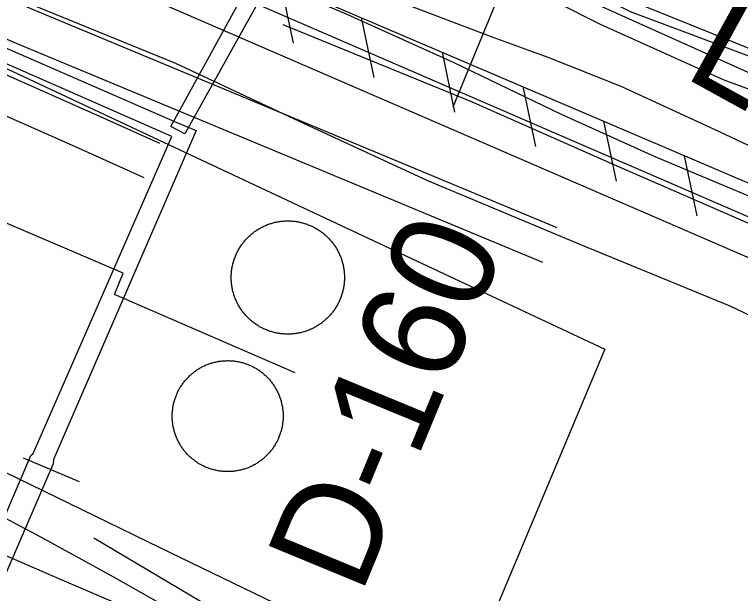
# Model space of a CAD drawing. Extents: x 3715084 to 3753216, y 488173 to 513963.
# Drawn here: x 3721140 to 3721719, y 500282 to 500743 of the extents above; entities that cross this region are included whole.
import ezdxf

# ---------------------------------------------------------------- set-up
doc = ezdxf.new("R2010")
doc.units = 0
for name, color, linetype in [('V-DOMW-TANK', 7, 'Continuous'), ('V-FLOD-BASE', 7, 'Continuous'), ('V-LEVE-TOET', 7, 'Continuous'), ('V-RAIL-TRAK', 7, 'Continuous'), ('V-RIVR-EDGE', 7, 'Continuous'), ('V-RIVR-RANG', 7, 'Continuous'), ('V-RIVR-RANG-IDEN', 7, 'Continuous'), ('V-ROAD-CNTR', 7, 'Continuous'), ('V-RRAP-FSHR', 7, 'Continuous'), ('V-RRAP-RVMT', 7, 'Continuous'), ('V-SITE-OTLN', 7, 'Continuous'), ('V-SITE-VEGE', 7, 'Continuous'), ('V-SURV-LINE', 7, 'Continuous'), ('V-TOPO-SHOR', 7, 'Continuous'), ('V-TOPO-WATR-IDEN', 7, 'Continuous'), ('V-UTIL-LINE', 7, 'Continuous')]:
    doc.layers.add(name, color=color, linetype=linetype)

msp = doc.modelspace()

# ---------------------------------------------------------------- linework, layer by layer
at = {"layer": 'V-DOMW-TANK'}
for points in [[(3721312.98, 500536.92), (3721313.04, 500537.71), (3721313.12, 500538.49), (3721313.21, 500539.27), (3721313.31, 500540.05), (3721313.43, 500540.83), (3721313.56, 500541.61), (3721313.71, 500542.38), (3721313.87, 500543.16), (3721314.04, 500543.92), (3721314.22, 500544.69), (3721314.42, 500545.45), (3721314.63, 500546.21), (3721314.86, 500546.96), (3721315.1, 500547.71), (3721315.34, 500548.46), (3721315.61, 500549.2), (3721315.89, 500549.94), (3721316.18, 500550.67), (3721316.48, 500551.4), (3721316.79, 500552.12), (3721317.12, 500552.84), (3721317.46, 500553.55), (3721317.81, 500554.25), (3721318.18, 500554.95), (3721318.56, 500555.64), (3721318.94, 500556.33), (3721319.35, 500557.01), (3721319.76, 500557.67), (3721320.18, 500558.34), (3721320.62, 500558.99), (3721321.06, 500559.64), (3721321.52, 500560.28), (3721321.99, 500560.91), (3721322.47, 500561.54), (3721322.96, 500562.15), (3721323.46, 500562.76), (3721323.98, 500563.36), (3721324.5, 500563.95), (3721325.03, 500564.53), (3721325.58, 500565.1), (3721326.13, 500565.66), (3721326.69, 500566.21), (3721327.26, 500566.75), (3721327.85, 500567.28), (3721328.44, 500567.8), (3721329.04, 500568.31), (3721329.64, 500568.82), (3721330.26, 500569.3), (3721330.88, 500569.78), (3721331.52, 500570.25), (3721332.16, 500570.71), (3721332.81, 500571.15), (3721333.47, 500571.58), (3721334.13, 500572.01), (3721334.8, 500572.42), (3721335.48, 500572.81), (3721336.17, 500573.2), (3721336.86, 500573.58), (3721337.56, 500573.94), (3721338.27, 500574.29), (3721338.98, 500574.63), (3721339.7, 500574.95), (3721340.42, 500575.27), (3721341.15, 500575.57), (3721341.88, 500575.85), (3721342.62, 500576.13), (3721343.36, 500576.39), (3721344.11, 500576.64), (3721344.86, 500576.87), (3721345.61, 500577.1), (3721346.37, 500577.31), (3721347.13, 500577.5), (3721347.9, 500577.68), (3721348.67, 500577.85), (3721349.44, 500578.01), (3721350.21, 500578.15), (3721350.99, 500578.28), (3721351.77, 500578.4), (3721352.55, 500578.5), (3721353.33, 500578.59), (3721354.12, 500578.66), (3721354.9, 500578.72), (3721355.69, 500578.77), (3721356.48, 500578.8), (3721357.26, 500578.82), (3721358.05, 500578.83), (3721358.84, 500578.82), (3721359.63, 500578.8), (3721360.41, 500578.76), (3721361.2, 500578.71), (3721361.98, 500578.65), (3721362.77, 500578.57), (3721363.55, 500578.48), (3721364.33, 500578.38), (3721365.11, 500578.26), (3721365.88, 500578.13), (3721366.66, 500577.98), (3721367.43, 500577.83), (3721368.2, 500577.65), (3721368.96, 500577.47)], [(3721368.96, 500577.47), (3721369.73, 500577.27), (3721370.48, 500577.06), (3721371.24, 500576.84), (3721371.99, 500576.6), (3721372.73, 500576.35), (3721373.48, 500576.08), (3721374.22, 500575.8), (3721374.95, 500575.52), (3721375.67, 500575.21), (3721376.4, 500574.9), (3721377.11, 500574.57), (3721377.82, 500574.23), (3721378.53, 500573.88), (3721379.23, 500573.51), (3721379.92, 500573.14), (3721380.6, 500572.75), (3721381.28, 500572.35), (3721381.95, 500571.93), (3721382.61, 500571.51), (3721383.27, 500571.07), (3721383.92, 500570.63), (3721384.56, 500570.17), (3721385.19, 500569.7), (3721385.81, 500569.22), (3721386.43, 500568.73), (3721387.04, 500568.23), (3721387.63, 500567.72), (3721388.22, 500567.19), (3721388.8, 500566.66), (3721389.37, 500566.11), (3721389.93, 500565.56), (3721390.48, 500565), (3721391.03, 500564.43), (3721391.56, 500563.85), (3721392.08, 500563.26), (3721392.59, 500562.66), (3721393.09, 500562.05), (3721393.58, 500561.43), (3721394.06, 500560.81), (3721394.52, 500560.17), (3721394.98, 500559.53), (3721395.43, 500558.88), (3721395.86, 500558.22), (3721396.28, 500557.56), (3721396.69, 500556.89), (3721397.09, 500556.21), (3721397.48, 500555.52), (3721397.85, 500554.83), (3721398.21, 500554.13), (3721398.56, 500553.42), (3721398.9, 500552.71), (3721399.23, 500552), (3721399.54, 500551.28), (3721399.84, 500550.55), (3721400.13, 500549.81), (3721400.4, 500549.08), (3721400.66, 500548.33), (3721400.91, 500547.59), (3721401.15, 500546.84), (3721401.37, 500546.08)], [(3721401.37, 500546.08), (3721401.58, 500545.32), (3721401.78, 500544.56), (3721401.96, 500543.79), (3721402.13, 500543.02), (3721402.28, 500542.25), (3721402.43, 500541.48), (3721402.56, 500540.7), (3721402.67, 500539.92), (3721402.77, 500539.14), (3721402.86, 500538.36), (3721402.94, 500537.57), (3721403, 500536.79), (3721403.04, 500536), (3721403.08, 500535.22), (3721403.09, 500534.43), (3721403.1, 500533.64), (3721403.09, 500532.85), (3721403.07, 500532.07), (3721403.04, 500531.28), (3721402.99, 500530.49), (3721402.92, 500529.71), (3721402.85, 500528.93), (3721402.76, 500528.14), (3721402.65, 500527.36), (3721402.54, 500526.58), (3721402.4, 500525.81), (3721402.26, 500525.03), (3721402.1, 500524.26), (3721401.93, 500523.49), (3721401.75, 500522.73), (3721401.55, 500521.97), (3721401.33, 500521.21), (3721401.11, 500520.45), (3721400.87, 500519.7), (3721400.62, 500518.96), (3721400.36, 500518.21), (3721400.08, 500517.48), (3721399.79, 500516.74), (3721399.49, 500516.02), (3721399.17, 500515.3), (3721398.85, 500514.58), (3721398.5, 500513.87), (3721398.15, 500513.16), (3721397.79, 500512.47), (3721397.41, 500511.78), (3721397.02, 500511.09), (3721396.62, 500510.41), (3721396.21, 500509.74), (3721395.79, 500509.08), (3721395.35, 500508.42), (3721394.9, 500507.77), (3721394.44, 500507.14), (3721393.98, 500506.5), (3721393.49, 500505.88), (3721393, 500505.26), (3721392.5, 500504.66), (3721391.99, 500504.06), (3721391.47, 500503.47), (3721390.93, 500502.89), (3721390.39, 500502.32), (3721389.84, 500501.76), (3721389.27, 500501.21), (3721388.71, 500500.67), (3721388.12, 500500.14), (3721387.53, 500499.61), (3721386.93, 500499.1), (3721386.32, 500498.6), (3721385.71, 500498.11), (3721385.08, 500497.63), (3721384.45, 500497.17), (3721383.81, 500496.71), (3721383.16, 500496.27), (3721382.5, 500495.83), (3721381.83, 500495.41), (3721381.16, 500495), (3721380.48, 500494.6), (3721379.8, 500494.21), (3721379.1, 500493.84), (3721378.41, 500493.48), (3721377.7, 500493.13), (3721376.99, 500492.79), (3721376.27, 500492.46), (3721375.55, 500492.15), (3721374.82, 500491.85), (3721374.09, 500491.56), (3721373.35, 500491.29), (3721372.61, 500491.03), (3721371.86, 500490.78), (3721371.11, 500490.54), (3721370.35, 500490.32), (3721369.6, 500490.11), (3721368.83, 500489.92), (3721368.06, 500489.73), (3721367.3, 500489.56), (3721366.52, 500489.41), (3721365.75, 500489.26), (3721364.98, 500489.14), (3721364.2, 500489.02), (3721363.41, 500488.92), (3721362.63, 500488.83)], [(3721362.63, 500488.83), (3721361.85, 500488.76), (3721361.06, 500488.7), (3721360.28, 500488.65), (3721359.49, 500488.62), (3721358.7, 500488.59), (3721357.92, 500488.59), (3721357.13, 500488.6), (3721356.34, 500488.62), (3721355.55, 500488.65), (3721354.77, 500488.71), (3721353.98, 500488.77), (3721353.2, 500488.84), (3721352.42, 500488.93), (3721351.64, 500489.04), (3721350.86, 500489.16), (3721350.08, 500489.29), (3721349.31, 500489.43), (3721348.53, 500489.59), (3721347.77, 500489.76), (3721347, 500489.95), (3721346.24, 500490.15), (3721345.48, 500490.36), (3721344.73, 500490.58), (3721343.98, 500490.82), (3721343.23, 500491.07), (3721342.49, 500491.34), (3721341.75, 500491.61), (3721341.02, 500491.9), (3721340.29, 500492.2), (3721339.57, 500492.52), (3721338.85, 500492.85), (3721338.14, 500493.19), (3721337.44, 500493.54), (3721336.74, 500493.9), (3721336.05, 500494.28), (3721335.37, 500494.67), (3721334.69, 500495.07), (3721334.02, 500495.48), (3721333.35, 500495.91), (3721332.7, 500496.34), (3721332.05, 500496.79), (3721331.41, 500497.25), (3721330.78, 500497.72), (3721330.15, 500498.2), (3721329.54, 500498.69), (3721328.93, 500499.19), (3721328.33, 500499.7), (3721327.74, 500500.23), (3721327.16, 500500.76), (3721326.59, 500501.3), (3721326.03, 500501.85), (3721325.48, 500502.42), (3721324.94, 500502.99), (3721324.41, 500503.57), (3721323.89, 500504.16), (3721323.38, 500504.76), (3721322.88, 500505.37), (3721322.39, 500505.98), (3721321.91, 500506.61), (3721321.44, 500507.24), (3721320.99, 500507.88), (3721320.54, 500508.54), (3721320.11, 500509.19), (3721319.69, 500509.86), (3721319.28, 500510.53), (3721318.88, 500511.21), (3721318.49, 500511.89), (3721318.12, 500512.59), (3721317.75, 500513.29), (3721317.4, 500513.99), (3721317.06, 500514.7), (3721316.74, 500515.42), (3721316.43, 500516.14), (3721316.13, 500516.87), (3721315.84, 500517.6), (3721315.56, 500518.34), (3721315.3, 500519.08), (3721315.05, 500519.83), (3721314.82, 500520.58), (3721314.59, 500521.34), (3721314.39, 500522.1), (3721314.19, 500522.86), (3721314.01, 500523.62), (3721313.84, 500524.39), (3721313.68, 500525.17), (3721313.54, 500525.94), (3721313.41, 500526.72), (3721313.3, 500527.5), (3721313.19, 500528.28), (3721313.1, 500529.06), (3721313.03, 500529.84), (3721312.97, 500530.63), (3721312.93, 500531.41), (3721312.89, 500532.2), (3721312.87, 500532.99), (3721312.87, 500533.78), (3721312.87, 500534.56), (3721312.9, 500535.35), (3721312.93, 500536.14), (3721312.98, 500536.92)], [(3721294.44, 500464.63), (3721295.16, 500464.9), (3721295.89, 500465.15), (3721296.62, 500465.39), (3721297.36, 500465.62), (3721298.1, 500465.83), (3721298.85, 500466.03), (3721299.6, 500466.22), (3721300.34, 500466.4), (3721301.1, 500466.56), (3721301.86, 500466.71), (3721302.62, 500466.85), (3721303.38, 500466.97), (3721304.14, 500467.08), (3721304.91, 500467.17), (3721305.67, 500467.26), (3721306.44, 500467.32), (3721307.21, 500467.38), (3721307.98, 500467.42), (3721308.75, 500467.46), (3721309.52, 500467.47), (3721310.29, 500467.47), (3721311.07, 500467.46), (3721311.84, 500467.43), (3721312.61, 500467.4), (3721313.38, 500467.34), (3721314.15, 500467.28), (3721314.91, 500467.2), (3721315.68, 500467.11), (3721316.44, 500467), (3721317.21, 500466.88), (3721317.96, 500466.75), (3721318.72, 500466.61), (3721319.48, 500466.45), (3721320.23, 500466.28), (3721320.98, 500466.09), (3721321.73, 500465.89), (3721322.47, 500465.68), (3721323.21, 500465.46), (3721323.94, 500465.23), (3721324.67, 500464.98), (3721325.39, 500464.71), (3721326.12, 500464.44), (3721326.83, 500464.15), (3721327.54, 500463.85), (3721328.25, 500463.54), (3721328.95, 500463.22), (3721329.64, 500462.88), (3721330.33, 500462.53), (3721331.01, 500462.17), (3721331.69, 500461.8), (3721332.36, 500461.42), (3721333.02, 500461.02), (3721333.68, 500460.61), (3721334.32, 500460.19), (3721334.96, 500459.77), (3721335.6, 500459.32), (3721336.22, 500458.87), (3721336.84, 500458.41), (3721337.45, 500457.94), (3721338.05, 500457.45), (3721338.64, 500456.96), (3721339.23, 500456.45), (3721339.8, 500455.94), (3721340.37, 500455.41), (3721340.92, 500454.88), (3721341.47, 500454.34), (3721342.01, 500453.78), (3721342.53, 500453.22), (3721343.05, 500452.65), (3721343.56, 500452.06), (3721344.06, 500451.48), (3721344.54, 500450.88), (3721345.02, 500450.27), (3721345.49, 500449.66), (3721345.94, 500449.04), (3721346.39, 500448.4), (3721346.82, 500447.77), (3721347.24, 500447.12), (3721347.65, 500446.47), (3721348.05, 500445.81), (3721348.44, 500445.14), (3721348.81, 500444.47), (3721349.18, 500443.79), (3721349.53, 500443.1), (3721349.87, 500442.41), (3721350.2, 500441.71), (3721350.51, 500441.01), (3721350.81, 500440.29), (3721351.11, 500439.58), (3721351.39, 500438.86), (3721351.65, 500438.14), (3721351.91, 500437.41), (3721352.14, 500436.68), (3721352.37, 500435.94), (3721352.59, 500435.2), (3721352.79, 500434.45), (3721352.98, 500433.7), (3721353.15, 500432.95), (3721353.31, 500432.2), (3721353.46, 500431.44)], [(3721272, 500400.74), (3721271.62, 500401.41), (3721271.24, 500402.08), (3721270.88, 500402.76), (3721270.52, 500403.45), (3721270.19, 500404.14), (3721269.86, 500404.84), (3721269.54, 500405.54), (3721269.24, 500406.25), (3721268.95, 500406.96), (3721268.67, 500407.68), (3721268.4, 500408.41), (3721268.15, 500409.14), (3721267.91, 500409.87), (3721267.68, 500410.61), (3721267.47, 500411.35), (3721267.27, 500412.09), (3721267.08, 500412.84), (3721266.9, 500413.59), (3721266.74, 500414.34), (3721266.59, 500415.1), (3721266.45, 500415.86), (3721266.33, 500416.62), (3721266.22, 500417.39), (3721266.13, 500418.15), (3721266.04, 500418.92), (3721265.98, 500419.69), (3721265.92, 500420.46), (3721265.88, 500421.23), (3721265.85, 500422), (3721265.83, 500422.77), (3721265.83, 500423.54), (3721265.84, 500424.31), (3721265.87, 500425.08), (3721265.91, 500425.85), (3721265.96, 500426.62), (3721266.02, 500427.39), (3721266.1, 500428.16), (3721266.19, 500428.92), (3721266.3, 500429.69), (3721266.42, 500430.45), (3721266.55, 500431.21), (3721266.69, 500431.97), (3721266.85, 500432.72), (3721267.02, 500433.48), (3721267.21, 500434.22), (3721267.4, 500434.97), (3721267.62, 500435.71), (3721267.84, 500436.45), (3721268.08, 500437.18), (3721268.32, 500437.92), (3721268.59, 500438.64), (3721268.86, 500439.36), (3721269.15, 500440.08), (3721269.45, 500440.79), (3721269.76, 500441.49), (3721270.08, 500442.19), (3721270.42, 500442.89), (3721270.77, 500443.58), (3721271.13, 500444.26), (3721271.5, 500444.93), (3721271.89, 500445.6), (3721272.28, 500446.26), (3721272.69, 500446.92), (3721273.11, 500447.57), (3721273.54, 500448.21), (3721273.98, 500448.84), (3721274.43, 500449.47), (3721274.89, 500450.08), (3721275.37, 500450.69), (3721275.85, 500451.29), (3721276.34, 500451.89), (3721276.85, 500452.47), (3721277.36, 500453.04), (3721277.89, 500453.61), (3721278.42, 500454.17), (3721278.96, 500454.71), (3721279.52, 500455.25), (3721280.08, 500455.78), (3721280.65, 500456.3), (3721281.23, 500456.8), (3721281.82, 500457.3), (3721282.42, 500457.79), (3721283.03, 500458.27), (3721283.64, 500458.73), (3721284.27, 500459.18), (3721284.9, 500459.63), (3721285.54, 500460.06), (3721286.18, 500460.49), (3721286.83, 500460.9), (3721287.49, 500461.29), (3721288.16, 500461.68), (3721288.84, 500462.06), (3721289.51, 500462.42), (3721290.2, 500462.77), (3721290.89, 500463.11), (3721291.59, 500463.44), (3721292.3, 500463.76), (3721293, 500464.06), (3721293.72, 500464.35), (3721294.44, 500464.63)], [(3721353.46, 500431.44), (3721353.6, 500430.68), (3721353.73, 500429.92), (3721353.83, 500429.16), (3721353.93, 500428.39), (3721354.01, 500427.62), (3721354.08, 500426.86), (3721354.14, 500426.09), (3721354.18, 500425.32), (3721354.21, 500424.55), (3721354.22, 500423.78), (3721354.23, 500423.01), (3721354.21, 500422.23), (3721354.19, 500421.46), (3721354.15, 500420.69), (3721354.1, 500419.92), (3721354.03, 500419.15), (3721353.96, 500418.39), (3721353.86, 500417.62), (3721353.76, 500416.85), (3721353.64, 500416.09), (3721353.51, 500415.33), (3721353.36, 500414.58), (3721353.2, 500413.82), (3721353.03, 500413.07), (3721352.85, 500412.32), (3721352.65, 500411.58), (3721352.44, 500410.83), (3721352.22, 500410.1), (3721351.98, 500409.36), (3721351.73, 500408.63), (3721351.47, 500407.9), (3721351.19, 500407.18), (3721350.91, 500406.47), (3721350.61, 500405.76), (3721350.3, 500405.05), (3721349.97, 500404.35), (3721349.63, 500403.66), (3721349.29, 500402.97), (3721348.93, 500402.29), (3721348.55, 500401.61), (3721348.17, 500400.94), (3721347.77, 500400.28), (3721347.37, 500399.62), (3721346.95, 500398.98), (3721346.52, 500398.34), (3721346.08, 500397.7), (3721345.63, 500397.08), (3721345.17, 500396.46), (3721344.69, 500395.85), (3721344.21, 500395.25), (3721343.71, 500394.66), (3721343.21, 500394.07), (3721342.69, 500393.5), (3721342.17, 500392.93), (3721341.63, 500392.38), (3721341.09, 500391.83), (3721340.54, 500391.29), (3721339.98, 500390.77), (3721339.4, 500390.25), (3721338.82, 500389.74)], [(3721338.82, 500389.74), (3721338.23, 500389.24), (3721337.63, 500388.76), (3721337.03, 500388.28), (3721336.41, 500387.81), (3721335.79, 500387.36), (3721335.16, 500386.91), (3721334.52, 500386.48), (3721333.87, 500386.06), (3721333.22, 500385.65), (3721332.56, 500385.25), (3721331.89, 500384.86), (3721331.22, 500384.49), (3721330.54, 500384.12), (3721329.85, 500383.77), (3721329.16, 500383.43), (3721328.46, 500383.1), (3721327.76, 500382.79), (3721327.05, 500382.48), (3721326.33, 500382.19), (3721325.62, 500381.91), (3721324.89, 500381.65), (3721324.16, 500381.4), (3721323.43, 500381.15), (3721322.69, 500380.93), (3721321.95, 500380.71), (3721321.21, 500380.51), (3721320.46, 500380.32), (3721319.71, 500380.15), (3721318.95, 500379.98), (3721318.2, 500379.84), (3721317.44, 500379.7), (3721316.68, 500379.58), (3721315.91, 500379.47), (3721315.15, 500379.37), (3721314.38, 500379.29), (3721313.61, 500379.22), (3721312.84, 500379.16), (3721312.07, 500379.12), (3721311.3, 500379.09), (3721310.53, 500379.08), (3721309.76, 500379.08), (3721308.99, 500379.09), (3721308.22, 500379.11), (3721307.45, 500379.15), (3721306.68, 500379.2), (3721305.91, 500379.27), (3721305.14, 500379.34), (3721304.38, 500379.44), (3721303.61, 500379.54), (3721302.85, 500379.66), (3721302.09, 500379.79), (3721301.33, 500379.94), (3721300.58, 500380.1), (3721299.82, 500380.27), (3721299.07, 500380.45), (3721298.33, 500380.65), (3721297.59, 500380.86), (3721296.85, 500381.09), (3721296.12, 500381.32), (3721295.38, 500381.57), (3721294.66, 500381.83), (3721293.94, 500382.11), (3721293.22, 500382.39), (3721292.51, 500382.69), (3721291.81, 500383), (3721291.11, 500383.33), (3721290.41, 500383.67), (3721289.72, 500384.01), (3721289.04, 500384.37), (3721288.37, 500384.75), (3721287.7, 500385.13), (3721287.03, 500385.53), (3721286.38, 500385.93), (3721285.73, 500386.35), (3721285.09, 500386.78), (3721284.46, 500387.22), (3721283.83, 500387.67), (3721283.21, 500388.14), (3721282.61, 500388.61), (3721282, 500389.09), (3721281.41, 500389.59), (3721280.83, 500390.09), (3721280.25, 500390.6), (3721279.69, 500391.13), (3721279.13, 500391.67), (3721278.59, 500392.21), (3721278.05, 500392.76), (3721277.52, 500393.33), (3721277, 500393.9), (3721276.5, 500394.48), (3721276, 500395.07), (3721275.51, 500395.67), (3721275.04, 500396.27), (3721274.57, 500396.89), (3721274.11, 500397.51), (3721273.67, 500398.14), (3721273.24, 500398.78), (3721272.81, 500399.42), (3721272.41, 500400.08), (3721272, 500400.74)]]:
    msp.add_lwpolyline(points, dxfattribs=at)
at = {"layer": 'V-FLOD-BASE'}
msp.add_lwpolyline([(3721354.05, 500735.41), (3721503.66, 500674.19), (3721616.04, 500624.45), (3721750.25, 500566.1), (3721896.3, 500502.11), (3722014.55, 500452.48), (3722117.37, 500407.98), (3722199.27, 500372.09), (3722243.31, 500357.14), (3722302.31, 500338.86), (3722369.51, 500316.68), (3722399.98, 500304.18), (3722430.95, 500288.98), (3722451.48, 500276.74), (3722460.18, 500270.14), (3722485.36, 500251.22), (3722513.79, 500226.95), (3722540.06, 500198.12), (3722600.5, 500136.26), (3722650.95, 500080.9)], dxfattribs=at)
at = {"layer": 'V-LEVE-TOET'}
for points in [[(3720238.96, 501257.16), (3720248.37, 501248.77), (3720283.26, 501229.13), (3720357.36, 501199.41), (3720460.21, 501153.32), (3720506.85, 501132.78), (3720584.86, 501099.08), (3720646.76, 501070.71), (3720727.05, 501036.6), (3720815.5, 500999.71), (3720906.02, 500961.28), (3721007.26, 500916.52), (3721108.95, 500871.76), (3721225.85, 500821.88), (3721323.23, 500778.4), (3721404.88, 500743.64), (3721490.21, 500705.11), (3721575.81, 500663.88), (3721650.45, 500630.11), (3721743, 500591.28)], [(3720179.59, 501167.86), (3720304.22, 501115.19), (3720443.54, 501049.27), (3720609.53, 500980.25), (3720771.92, 500910.71), (3720950.63, 500837.42), (3721109.84, 500769.17), (3721268.54, 500704.53), (3721370.97, 500656.4), (3721469.29, 500610.9), (3721591.18, 500559.99), (3721710.31, 500511.28), (3721874.22, 500433.19), (3722033.84, 500367.21), (3722177.07, 500309.03), (3722316.09, 500258.9), (3722373.75, 500239.7), (3722400.08, 500231.17), (3722415.56, 500223.8), (3722446.66, 500201.84), (3722506.85, 500145.23), (3722601.33, 500040.56), (3722665.86, 499969.15)]]:
    msp.add_lwpolyline(points, dxfattribs=at)
at = {"layer": 'V-RAIL-TRAK'}
for points in [[(3720481.6, 500628.8), (3720586.69, 500582.98), (3720717.26, 500525.92), (3720821, 500480.08), (3720945.64, 500426.96), (3721051.18, 500381.15), (3721075.76, 500369.89), (3721102.15, 500358.21), (3721161.4, 500326.86), (3721218.39, 500295.46), (3721278.59, 500261.42), (3721320.07, 500239.2), (3721385.3, 500201.65)], [(3720466.46, 500594.67), (3720635.68, 500522.11), (3720796.26, 500452.98), (3721034.99, 500354.67), (3721177.83, 500292.88), (3721290.65, 500244.5)]]:
    msp.add_lwpolyline(points, dxfattribs=at)
at = {"layer": 'V-RIVR-EDGE'}
msp.add_lwpolyline([(3720239.74, 501402.22), (3720285.9, 501377.49), (3720365.64, 501337.07), (3720464.57, 501284.6), (3720585.08, 501223.67), (3720697.79, 501161.56), (3720809.33, 501114.46), (3720877.1, 501085.47), (3720901.1, 501080.61), (3720986.85, 501039.58), (3721027.63, 501025.07), (3721100.2, 500996.67), (3721180.55, 500958.05), (3721293.89, 500907.34), (3721363.44, 500874.76), (3721432.4, 500841.57), (3721521.75, 500800.52), (3721630.87, 500745.62), (3721774.82, 500691.84)], dxfattribs=at)
at = {"layer": 'V-RIVR-RANG'}
msp.add_line((3721489.72, 500669.59), (3721717.46, 501224.69), dxfattribs=at)
at = {"layer": 'V-ROAD-CNTR'}
for points in [[(3720300.43, 501116.22), (3720623.45, 500974.85), (3720634.81, 500969.88), (3721154.97, 500747.3), (3721572.42, 500573.64)], [(3720624.87, 500941.5), (3721143.3, 500719.66), (3721560.9, 500545.95)], [(3720614.57, 500915.25), (3720721.86, 500873.73), (3720884.92, 500804.19), (3721025.06, 500743.2), (3721203.15, 500664.46), (3721255.65, 500640.81)], [(3720602.41, 500887.79), (3720710.56, 500845.93), (3720873.05, 500776.64), (3721013.01, 500715.73), (3721190.93, 500637.07), (3721243.32, 500613.46)], [(3720478.68, 500660), (3720566.76, 500625.06), (3720720.58, 500558.89), (3720912.35, 500476.35), (3721090.33, 500399.02), (3721256.05, 500318.72), (3721396.92, 500250.25)]]:
    msp.add_lwpolyline(points, dxfattribs=at)
at = {"layer": 'V-RRAP-FSHR'}
for p, q in [((3721352.13, 500768.29), (3721362.17, 500720.5)), ((3721416.5, 500740.78), (3721426.54, 500692.99)), ((3721480.87, 500713.27), (3721490.91, 500665.49)), ((3721545.24, 500685.77), (3721555.28, 500637.98)), ((3721609.61, 500658.26), (3721619.65, 500610.47)), ((3721673.98, 500630.76), (3721684.02, 500582.97))]:
    msp.add_line(p, q, dxfattribs=at)
for points in [[(3719778.89, 501659.53), (3719780.86, 501658.92), (3720162.08, 501439.65), (3720517.23, 501248.04), (3721025.72, 501011.19), (3721396.92, 500844.83), (3721781.4, 500671.71), (3722343.74, 500424.71), (3722591.41, 500331.73), (3722936.45, 500157.72), (3723365.27, 499935.69), (3724002.23, 499670.32), (3724701.88, 499359.03), (3725287.18, 499128.78), (3725832.89, 499021), (3726260.14, 498910.4), (3726533.66, 498764.14), (3726929.44, 498511.1), (3727309.39, 498360.71), (3727495.42, 498332.19), (3727633.23, 498290.38), (3727809.16, 498206.78), (3728004.36, 498122.76), (3728249.57, 498078.76)], [(3724699.78, 499231.58), (3724234.56, 499410.51), (3724074.77, 499465.95), (3723910.95, 499525.38), (3723785.56, 499586.53), (3722795.66, 500019.57), (3722760.25, 500033.66), (3722724.85, 500066.42), (3722541.52, 500247.83), (3722476.7, 500308.3), (3722393.07, 500344.65), (3721960.2, 500508.45), (3721362.18, 500763.99), (3720460.91, 501156.5), (3720298.3, 501222.87), (3720229.92, 501264.91), (3720222.53, 501299.68)], [(3722824.32, 500007.03), (3722795.66, 500019.57), (3722760.25, 500033.66), (3722724.85, 500066.42), (3722541.52, 500247.83), (3722476.7, 500308.3), (3722393.07, 500344.65), (3721960.2, 500508.45), (3721362.18, 500763.99), (3720460.91, 501156.5), (3720298.3, 501222.87), (3720229.92, 501264.91), (3720222.53, 501299.68)]]:
    msp.add_lwpolyline(points, dxfattribs=at)
at = {"layer": 'V-RRAP-RVMT'}
msp.add_line((3721595.99, 500769.09), (3721828.02, 500674.51), dxfattribs=at)
at = {"layer": 'V-SITE-OTLN'}
msp.add_lwpolyline([(3720227.8, 501101.72), (3720610.21, 500944.24), (3720636.62, 500933.33), (3721610.73, 500476.56), (3721508.9, 500234.19)], dxfattribs=at)
at = {"layer": 'V-SITE-VEGE'}
for points in [[(3721501.98, 500788.59), (3721606.89, 500735.62), (3721705.61, 500691.25), (3721793.38, 500658.73)], [(3721807.56, 500600.24), (3721702.04, 500649.85), (3721623.58, 500685.89), (3721565.49, 500708.91), (3721521.61, 500724.83), (3721438.9, 500756.55)]]:
    msp.add_lwpolyline(points, dxfattribs=at)
at = {"layer": 'V-SURV-LINE'}
for points in [[(3720278.29, 501208.35), (3722203.47, 500375.16)], [(3722191.57, 500347.62), (3720266.39, 501180.81)]]:
    msp.add_lwpolyline(points, dxfattribs=at)
at = {"layer": 'V-TOPO-SHOR'}
msp.add_line((3721146.96, 500389.95), (3721191.78, 500371.3), dxfattribs=at)
msp.add_lwpolyline([(3721203.24, 500326.37), (3721322.26, 500255.78), (3721412.85, 500204.83), (3721485.81, 500164.15), (3721508.2, 500155.68)], dxfattribs=at)
at = {"layer": 'V-UTIL-LINE'}
for points in [[(3720728.53, 501295.75), (3720769.56, 501273.07), (3720749.55, 501234.34), (3720724.5, 501246.49), (3720573.4, 500960.72), (3720623.93, 500936.87), (3720819.99, 500852.63), (3721067.49, 500745.01), (3721269.48, 500657.28), (3721284.95, 500650.8), (3721171.29, 500388.76), (3721170.91, 500385.14), (3721103.49, 500229.55)], [(3721409.65, 500925.69), (3721426.04, 500917.43), (3721275.84, 500648.23), (3721264.81, 500654.14), (3721373.6, 500852.36), (3721409.65, 500925.69)], [(3721363.94, 500457.64), (3721219.72, 500520.31), (3721226.62, 500537.13), (3721104.25, 500589.39), (3720945.46, 500659.45), (3720773.95, 500733.78), (3720633.3, 500798.33), (3720589.65, 500815.99)], [(3721078.46, 500217.34), (3721153.18, 500392.02), (3721154.96, 500393.41), (3721265.56, 500646.07), (3721105.03, 500716.33)]]:
    msp.add_lwpolyline(points, dxfattribs=at)

# ---------------------------------------------------------------- texts
at = {"layer": 'V-RIVR-RANG-IDEN'}
msp.add_text('D-160', height=83, rotation=67.55133, dxfattribs=at).set_placement((3721416.14, 500279.85))
at = {"layer": 'V-TOPO-WATR-IDEN'}
msp.add_text('L.W.R.P.', height=83, rotation=331.193, dxfattribs=at).set_placement((3721671.82, 500694.29))

doc.saveas('drawing.dxf')
